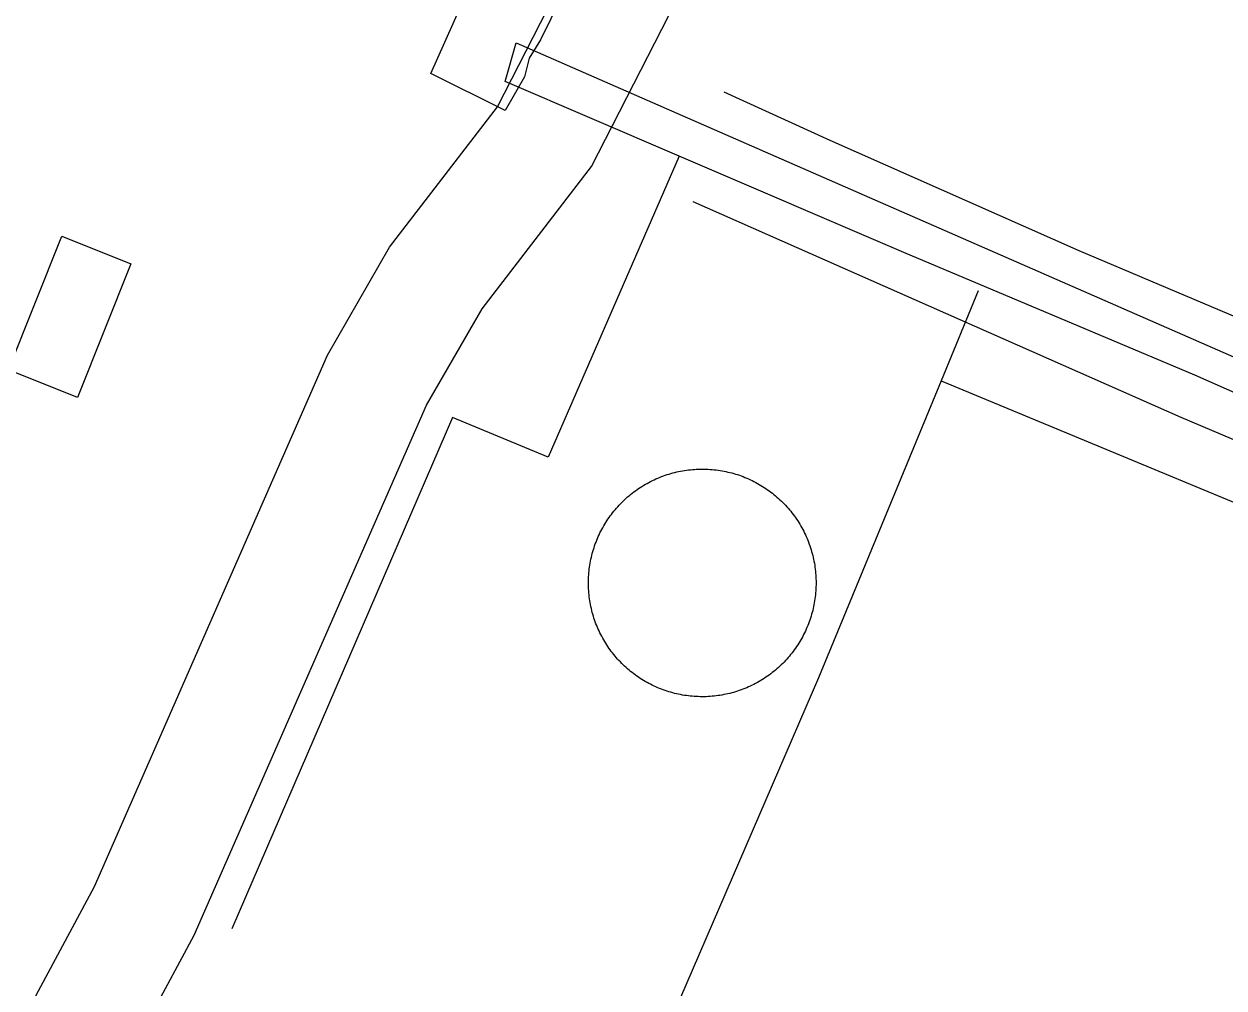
# Model space of a CAD drawing. Extents: x 3715084 to 3753216, y 488173 to 513963.
# Drawn here: x 3720246.9 to 3720571.4, y 500282 to 500542.6 of the extents above; entities that cross this region are included whole.
import ezdxf

# ---------------------------------------------------------------- set-up
doc = ezdxf.new("R2010")
doc.units = 0
for name, color, linetype in [('V-BLDG-OTLN', 7, 'Continuous'), ('V-DOMW-TANK', 7, 'Continuous'), ('V-RAIL-TRAK', 7, 'Continuous'), ('V-ROAD-CNTR', 7, 'Continuous'), ('V-UTIL-LINE', 7, 'Continuous')]:
    doc.layers.add(name, color=color, linetype=linetype)

msp = doc.modelspace()

# ---------------------------------------------------------------- linework, layer by layer
at = {"layer": 'V-BLDG-OTLN'}
msp.add_lwpolyline([(3720275.8, 500477.83), (3720261.36, 500441.63), (3720242.64, 500449.09), (3720257.09, 500485.29)], close=True, dxfattribs=at)
at = {"layer": 'V-DOMW-TANK'}
for points in [[(3720402.88, 500405.5), (3720403.13, 500405.98), (3720403.38, 500406.45), (3720403.65, 500406.92), (3720403.92, 500407.38), (3720404.2, 500407.84), (3720404.49, 500408.29), (3720404.79, 500408.73), (3720405.09, 500409.18), (3720405.41, 500409.62), (3720405.73, 500410.05), (3720406.05, 500410.48), (3720406.39, 500410.9), (3720406.73, 500411.31), (3720407.08, 500411.72), (3720407.43, 500412.12), (3720407.79, 500412.52), (3720408.17, 500412.91), (3720408.54, 500413.29), (3720408.93, 500413.66), (3720409.32, 500414.04), (3720409.71, 500414.4), (3720410.12, 500414.75), (3720410.52, 500415.1), (3720410.94, 500415.44), (3720411.36, 500415.78), (3720411.79, 500416.1), (3720412.22, 500416.42), (3720412.66, 500416.74), (3720413.1, 500417.04), (3720413.55, 500417.34), (3720414, 500417.62), (3720414.46, 500417.91), (3720414.92, 500418.18), (3720415.39, 500418.44), (3720415.86, 500418.7), (3720416.33, 500418.95), (3720416.82, 500419.19), (3720417.3, 500419.42), (3720417.79, 500419.64), (3720418.28, 500419.85), (3720418.78, 500420.06), (3720419.28, 500420.26), (3720419.78, 500420.44), (3720420.29, 500420.62), (3720420.8, 500420.79), (3720421.31, 500420.96), (3720421.83, 500421.11), (3720422.34, 500421.25), (3720422.86, 500421.39), (3720423.39, 500421.51), (3720423.91, 500421.63), (3720424.44, 500421.73), (3720424.97, 500421.83), (3720425.5, 500421.92), (3720426.03, 500422), (3720426.56, 500422.07), (3720427.09, 500422.13), (3720427.63, 500422.18), (3720428.17, 500422.22), (3720428.7, 500422.26), (3720429.24, 500422.28), (3720429.77, 500422.29), (3720430.31, 500422.3), (3720430.85, 500422.29), (3720431.39, 500422.28), (3720431.92, 500422.25), (3720432.46, 500422.22), (3720432.99, 500422.18), (3720433.53, 500422.12), (3720434.06, 500422.07), (3720434.59, 500421.99), (3720435.13, 500421.92), (3720435.66, 500421.83), (3720436.19, 500421.73), (3720436.71, 500421.62), (3720437.23, 500421.5), (3720437.76, 500421.38), (3720438.28, 500421.24), (3720438.8, 500421.1), (3720439.31, 500420.95), (3720439.82, 500420.79), (3720440.33, 500420.61), (3720440.84, 500420.44), (3720441.34, 500420.25), (3720441.84, 500420.05), (3720442.34, 500419.85), (3720442.83, 500419.63), (3720443.32, 500419.41), (3720443.8, 500419.17), (3720444.28, 500418.93), (3720444.76, 500418.69), (3720445.23, 500418.43), (3720445.7, 500418.17), (3720446.17, 500417.89), (3720446.62, 500417.61), (3720447.07, 500417.33), (3720447.52, 500417.03), (3720447.96, 500416.72), (3720448.4, 500416.41), (3720448.83, 500416.09)], [(3720448.83, 500416.09), (3720449.26, 500415.76), (3720449.68, 500415.43), (3720450.1, 500415.09), (3720450.5, 500414.74), (3720450.91, 500414.38), (3720451.3, 500414.02), (3720451.69, 500413.65), (3720452.07, 500413.27), (3720452.45, 500412.89), (3720452.82, 500412.5), (3720453.18, 500412.1), (3720453.54, 500411.7), (3720453.89, 500411.29), (3720454.23, 500410.88), (3720454.56, 500410.46), (3720454.89, 500410.03), (3720455.21, 500409.6), (3720455.52, 500409.16), (3720455.83, 500408.72), (3720456.12, 500408.27), (3720456.41, 500407.82), (3720456.69, 500407.36), (3720456.96, 500406.9), (3720457.23, 500406.43), (3720457.48, 500405.96), (3720457.73, 500405.48), (3720457.97, 500405), (3720458.2, 500404.51), (3720458.43, 500404.03), (3720458.64, 500403.53), (3720458.84, 500403.04), (3720459.04, 500402.54), (3720459.23, 500402.03), (3720459.41, 500401.53), (3720459.58, 500401.02), (3720459.74, 500400.5), (3720459.89, 500399.99), (3720460.04, 500399.47), (3720460.17, 500398.95), (3720460.3, 500398.43), (3720460.41, 500397.91), (3720460.52, 500397.38), (3720460.62, 500396.85), (3720460.71, 500396.32), (3720460.78, 500395.79), (3720460.85, 500395.26), (3720460.91, 500394.72), (3720460.96, 500394.19), (3720461.01, 500393.65), (3720461.04, 500393.11), (3720461.06, 500392.58), (3720461.08, 500392.04), (3720461.08, 500391.51), (3720461.07, 500390.97), (3720461.06, 500390.43), (3720461.04, 500389.89), (3720461.01, 500389.36), (3720460.96, 500388.82), (3720460.91, 500388.29), (3720460.85, 500387.75), (3720460.78, 500387.22), (3720460.7, 500386.69), (3720460.61, 500386.16), (3720460.52, 500385.63), (3720460.41, 500385.1), (3720460.29, 500384.58), (3720460.17, 500384.06), (3720460.03, 500383.54), (3720459.89, 500383.02), (3720459.73, 500382.51), (3720459.57, 500381.99), (3720459.4, 500381.48), (3720459.22, 500380.98), (3720459.03, 500380.47), (3720458.83, 500379.98), (3720458.63, 500379.48), (3720458.42, 500378.98), (3720458.19, 500378.5), (3720457.96, 500378.01), (3720457.72, 500377.53), (3720457.47, 500377.05), (3720457.22, 500376.58), (3720456.95, 500376.11), (3720456.68, 500375.65), (3720456.4, 500375.2), (3720456.11, 500374.74), (3720455.81, 500374.3), (3720455.51, 500373.85), (3720455.2, 500373.41), (3720454.88, 500372.98), (3720454.55, 500372.55), (3720454.21, 500372.14), (3720453.87, 500371.72), (3720453.52, 500371.31), (3720453.17, 500370.91), (3720452.8, 500370.52), (3720452.44, 500370.13), (3720452.06, 500369.74), (3720451.68, 500369.37), (3720451.28, 500368.99)], [(3720421.29, 500362.08), (3720420.78, 500362.24), (3720420.27, 500362.42), (3720419.76, 500362.59), (3720419.26, 500362.78), (3720418.76, 500362.98), (3720418.26, 500363.18), (3720417.77, 500363.4), (3720417.28, 500363.62), (3720416.8, 500363.85), (3720416.32, 500364.1), (3720415.84, 500364.34), (3720415.37, 500364.6), (3720414.9, 500364.86), (3720414.44, 500365.14), (3720413.98, 500365.42), (3720413.53, 500365.7), (3720413.08, 500366.01), (3720412.64, 500366.31), (3720412.2, 500366.62), (3720411.77, 500366.94), (3720411.34, 500367.27), (3720410.92, 500367.6), (3720410.51, 500367.94), (3720410.1, 500368.29), (3720409.7, 500368.65), (3720409.3, 500369.01), (3720408.91, 500369.38), (3720408.53, 500369.76), (3720408.15, 500370.14), (3720407.78, 500370.53), (3720407.42, 500370.93), (3720407.06, 500371.33), (3720406.71, 500371.74), (3720406.37, 500372.15), (3720406.04, 500372.57), (3720405.71, 500373), (3720405.39, 500373.43), (3720405.08, 500373.87), (3720404.78, 500374.31), (3720404.48, 500374.76), (3720404.19, 500375.21), (3720403.91, 500375.67), (3720403.64, 500376.14), (3720403.37, 500376.6), (3720403.12, 500377.08), (3720402.87, 500377.55), (3720402.63, 500378.03), (3720402.4, 500378.52), (3720402.18, 500379), (3720401.96, 500379.5), (3720401.76, 500379.99), (3720401.56, 500380.49), (3720401.37, 500381), (3720401.19, 500381.5), (3720401.02, 500382.01), (3720400.86, 500382.53), (3720400.71, 500383.04), (3720400.57, 500383.56), (3720400.43, 500384.08), (3720400.31, 500384.6), (3720400.19, 500385.12), (3720400.08, 500385.65), (3720399.98, 500386.18), (3720399.9, 500386.71), (3720399.82, 500387.24), (3720399.75, 500387.78), (3720399.69, 500388.31), (3720399.64, 500388.84), (3720399.59, 500389.38), (3720399.56, 500389.92), (3720399.54, 500390.45), (3720399.52, 500390.99), (3720399.52, 500391.53), (3720399.52, 500392.06), (3720399.54, 500392.6), (3720399.56, 500393.14), (3720399.6, 500393.67), (3720399.64, 500394.21), (3720399.69, 500394.74), (3720399.75, 500395.28), (3720399.82, 500395.81), (3720399.9, 500396.34), (3720399.99, 500396.87), (3720400.09, 500397.4), (3720400.2, 500397.92), (3720400.31, 500398.45), (3720400.44, 500398.97), (3720400.57, 500399.49), (3720400.71, 500400.01), (3720400.87, 500400.52), (3720401.03, 500401.04), (3720401.2, 500401.55), (3720401.38, 500402.05), (3720401.57, 500402.56), (3720401.77, 500403.06), (3720401.97, 500403.55), (3720402.19, 500404.04), (3720402.41, 500404.53), (3720402.64, 500405.02), (3720402.88, 500405.5)], [(3720451.28, 500368.99), (3720450.89, 500368.63), (3720450.49, 500368.28), (3720450.08, 500367.93), (3720449.66, 500367.59), (3720449.24, 500367.25), (3720448.82, 500366.92), (3720448.38, 500366.6), (3720447.95, 500366.29), (3720447.5, 500365.99), (3720447.06, 500365.69), (3720446.6, 500365.41), (3720446.14, 500365.12), (3720445.68, 500364.85), (3720445.21, 500364.59), (3720444.74, 500364.33), (3720444.27, 500364.08), (3720443.79, 500363.85), (3720443.3, 500363.61), (3720442.81, 500363.39), (3720442.32, 500363.18), (3720441.82, 500362.97), (3720441.32, 500362.77), (3720440.82, 500362.59), (3720440.31, 500362.41), (3720439.8, 500362.24), (3720439.29, 500362.08), (3720438.77, 500361.92), (3720438.26, 500361.78), (3720437.74, 500361.65), (3720437.21, 500361.52), (3720436.69, 500361.4), (3720436.16, 500361.3), (3720435.64, 500361.2), (3720435.1, 500361.11), (3720434.57, 500361.03), (3720434.04, 500360.97), (3720433.51, 500360.9), (3720432.97, 500360.85), (3720432.44, 500360.81), (3720431.9, 500360.78), (3720431.36, 500360.75), (3720430.83, 500360.74), (3720430.29, 500360.73), (3720429.75, 500360.74), (3720429.21, 500360.76), (3720428.68, 500360.78), (3720428.14, 500360.81), (3720427.61, 500360.85), (3720427.07, 500360.91), (3720426.54, 500360.97), (3720426.01, 500361.04), (3720425.47, 500361.11), (3720424.95, 500361.2), (3720424.42, 500361.3), (3720423.89, 500361.41), (3720423.37, 500361.53), (3720422.84, 500361.65), (3720422.32, 500361.79), (3720421.81, 500361.93), (3720421.29, 500362.08)]]:
    msp.add_lwpolyline(points, dxfattribs=at)
at = {"layer": 'V-RAIL-TRAK'}
for points in [[(3721727.73, 499965.45), (3721594.43, 500023.82), (3721516.66, 500056.17), (3721487.08, 500069.14), (3721415.66, 500100.26), (3721296.46, 500152.58), (3721188.2, 500198.79), (3721105.39, 500235.56), (3721005.32, 500278.31), (3720868.83, 500337.97), (3720774.22, 500378.12), (3720637.3, 500436.87), (3720532.24, 500481.33), (3720464.9, 500511.18), (3720436.22, 500524.17)], [(3720427.76, 500494.68), (3720559.71, 500436.29), (3720723.91, 500366.79), (3720822.19, 500323.09), (3720950.47, 500268.24), (3721091.5, 500206.87), (3721241.18, 500141.6), (3721379.46, 500082.43), (3721458.62, 500047.84), (3721468.17, 500043.97), (3721478.62, 500039.65), (3721492.26, 500034.5), (3721558.47, 500016.81), (3721619.69, 500000.39), (3721666.87, 499986.4), (3721727.73, 499965.45), (3721747.27, 499958.15), (3721765.05, 499948.57), (3721795.12, 499932.9), (3721829.84, 499910.55), (3721869.14, 499884.23)]]:
    msp.add_lwpolyline(points, dxfattribs=at)
at = {"layer": 'V-ROAD-CNTR'}
for points in [[(3720224.9, 500233.19), (3720232.21, 500246.76), (3720265.91, 500309.4), (3720328.94, 500453.09), (3720345.74, 500482.34), (3720374.89, 500520.24), (3720407.86, 500584.56), (3720451.12, 500671.83), (3720510.07, 500808.53), (3720519.16, 500819.87), (3720533.42, 500830.81), (3720542.64, 500837.84), (3720547.55, 500842.95), (3720581.19, 500912.87), (3720596.33, 500949.92), (3720597.42, 500952.58), (3720597.75, 500953.35)], [(3720265.74, 500245.76), (3720292.9, 500296.24), (3720355.76, 500439.56), (3720370.74, 500465.65), (3720400.34, 500504.12), (3720434.65, 500571.06), (3720472.37, 500647.16)]]:
    msp.add_lwpolyline(points, dxfattribs=at)
at = {"layer": 'V-UTIL-LINE'}
for points in [[(3721265.56, 500646.07), (3721105.03, 500716.33), (3720862.56, 500820.88), (3720651.95, 500910.71), (3720581.01, 500940.04), (3720553.71, 500881.32), (3720566.89, 500876.15), (3720559.13, 500857.05), (3720535.52, 500864.73), (3720523.65, 500848.71), (3720437.36, 500641.78), (3720386.54, 500538.39), (3720383.48, 500533.37), (3720382.22, 500528.38), (3720376.98, 500519.26), (3720356.94, 500529.25), (3720416.22, 500662.13), (3720477.19, 500800.45), (3720493.98, 500843.18), (3720367.51, 500897.62), (3720383.5, 500934.47), (3720197.77, 501021.16)], [(3720379.99, 500537.55), (3720512.38, 500479.62), (3720697.11, 500398.77), (3720872.26, 500322.71), (3721059.21, 500242.81), (3721092.87, 500229.01), (3721086.35, 500215.8), (3720908.44, 500294.52), (3720738.71, 500370.24), (3720563.52, 500447.66), (3720484.84, 500480.9), (3720424.1, 500506.94), (3720377.03, 500527.12), (3720379.99, 500537.55)], [(3720424.1, 500506.94), (3720388.66, 500425.5), (3720362.73, 500436.28), (3720303.11, 500297.99)], [(3720504.89, 500470.45), (3720494.89, 500446.19), (3720461.77, 500365.86), (3720399.12, 500220.74)], [(3720494.89, 500446.19), (3720622.68, 500393.14), (3720701.39, 500358.54), (3720838.77, 500299.8), (3720942.47, 500256.21), (3720966.11, 500246.74), (3720923.46, 500140.8), (3720879.94, 500033.95)]]:
    msp.add_lwpolyline(points, dxfattribs=at)

doc.saveas('drawing.dxf')
